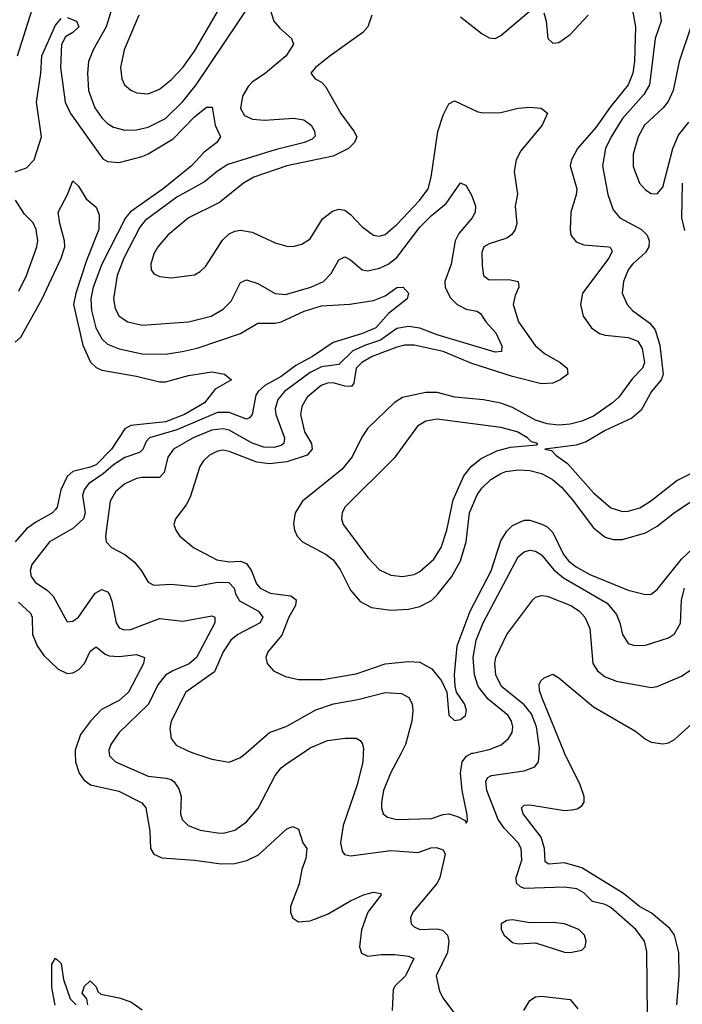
# Model space of a CAD drawing. Header units: inches. Extents: x 1843162 to 1959474, y 907081 to 1016326.
# Tile 533 of 656: x 1913366 to 1915657, y 1009131 to 1012535. Entities that reach past the tile are written whole.
import ezdxf

# ---------------------------------------------------------------- set-up
doc = ezdxf.new("R2010")
doc.units = ezdxf.units.IN
doc.header["$MEASUREMENT"] = 0
doc.layers.add('B9010', color=7, linetype='Continuous')
doc.layers.add('B9011', color=7, linetype='Continuous')

msp = doc.modelspace()

# ---------------------------------------------------------------- linework, layer by layer
at = {"layer": 'B9010', "color": 5}
for points, elevation in [([(1913557.9, 1010000), (1913559.2, 1009970), (1913571.8, 1009930), (1913587.4, 1009907.4), (1913610.4, 1009890.4), (1913708.5, 1009868.5), (1913788.4, 1009828.4), (1913801.8, 1009810), (1913816.4, 1009730), (1913818.5, 1009670), (1913830.1, 1009650.1), (1913857.4, 1009637.4), (1913970, 1009629.6), (1914062.5, 1009617.5), (1914110, 1009618), (1914151.2, 1009628.8), (1914191.7, 1009648.3), (1914290, 1009738), (1914310, 1009746.4), (1914330, 1009736.3), (1914345.7, 1009690), (1914359.1, 1009670), (1914355, 1009635), (1914342.2, 1009597.8), (1914332.5, 1009547.5), (1914303, 1009470), (1914302.3, 1009450), (1914308.9, 1009430), (1914330, 1009416.9), (1914370, 1009419.7), (1914430, 1009443.2), (1914510, 1009489.5), (1914554.7, 1009510), (1914590, 1009519.4), (1914614.6, 1009514.6), (1914616.1, 1009510), (1914570, 1009449.7), (1914548.4, 1009388.4), (1914541.2, 1009330), (1914547.9, 1009307.9), (1914570, 1009298.4), (1914616.2, 1009303.8), (1914663.2, 1009303.2), (1914710, 1009298.1), (1914728.8, 1009290), (1914700.1, 1009230), (1914664.3, 1009195.7), (1914657.4, 1009182.6), (1914654.4, 1009110)], 420), ([(1913675.2, 1010000), (1913676.1, 1009990), (1913697.6, 1009970), (1913810, 1009920.3), (1913872.8, 1009912.8), (1913890, 1009908.3), (1913900.2, 1009900.2), (1913916.7, 1009876.7), (1913924.2, 1009850), (1913922.7, 1009790), (1913928.2, 1009770), (1913949, 1009749), (1913990, 1009733.7), (1914050, 1009723.9), (1914070, 1009723), (1914110, 1009733.5), (1914150, 1009762.2), (1914191, 1009809), (1914250, 1009921.8), (1914270, 1009948.4), (1914290, 1009964.2), (1914343.8, 1010000)], 440), ([(1913967.8, 1010000), (1914030, 1009979), (1914090, 1009968.9), (1914130, 1009984), (1914148.3, 1010000)], 460), ([(1914554.1, 1010000), (1914552.8, 1009970), (1914532.9, 1009890), (1914484.2, 1009750), (1914475.8, 1009690), (1914480.7, 1009660.7), (1914489.4, 1009649.4), (1914510, 1009645), (1914650, 1009662.5), (1914744.4, 1009655.6), (1914787.7, 1009672.3), (1914806, 1009674), (1914830, 1009665.8), (1914837.7, 1009650), (1914819.3, 1009570), (1914809.3, 1009550), (1914725.4, 1009450), (1914717.5, 1009430), (1914719.6, 1009410), (1914730, 1009399), (1914749.6, 1009389.6), (1914810, 1009392.6), (1914827.9, 1009387.9), (1914845.3, 1009370), (1914850.1, 1009350), (1914845.8, 1009310), (1914806.3, 1009230), (1914817.2, 1009177.2), (1914831.4, 1009150), (1914891.3, 1009071.3)], 440), ([(1914684.6, 1010000), (1914648.5, 1009930), (1914624.6, 1009870), (1914616.8, 1009830), (1914616.9, 1009810), (1914623.2, 1009790), (1914637.8, 1009777.8), (1914670.1, 1009770.1), (1914790, 1009773.3), (1914830, 1009787.9), (1914850, 1009789.6), (1914880.4, 1009780.5), (1914906.3, 1009766.3), (1914910, 1009757.3), (1914914.3, 1009765.7), (1914913.3, 1009786.7), (1914896.6, 1009870), (1914890.3, 1009930), (1914896, 1009970), (1914910.9, 1009989.1), (1914930, 1009999.2), (1914933.7, 1010000)], 460), ([(1915536.5, 1009090), (1915534.5, 1009314.5), (1915526.7, 1009350), (1915497, 1009390), (1915410, 1009466.5), (1915390, 1009476.6), (1915346.5, 1009486.5), (1915316.8, 1009516.8), (1915292.1, 1009530), (1915250, 1009536.6), (1915111.8, 1009531.8), (1915097.6, 1009537.6), (1915084.2, 1009550), (1915082.6, 1009570), (1915102.8, 1009630), (1915099.7, 1009670), (1915089.9, 1009690), (1915040.8, 1009740.8), (1915020.7, 1009770), (1914981.5, 1009870), (1914977.4, 1009902.6), (1914984.3, 1009915.7), (1914997.8, 1009922.2), (1915110, 1009938.8), (1915147.8, 1009952.2), (1915160.3, 1009970), (1915162.2, 1010000)], 440), ([(1915638.2, 1009130), (1915646.2, 1009230), (1915645.2, 1009310), (1915630.5, 1009370), (1915613.6, 1009393.6), (1915550, 1009447.2), (1915508.7, 1009470), (1915454.1, 1009514.1), (1915310, 1009603.5), (1915250, 1009620.9), (1915195.8, 1009615.8), (1915183.6, 1009623.6), (1915180.8, 1009670), (1915168.9, 1009708.9), (1915106.6, 1009790), (1915100.8, 1009810), (1915110, 1009819.7), (1915130, 1009820.8), (1915250, 1009801.7), (1915276.8, 1009803.2), (1915293.2, 1009806.8), (1915310, 1009817.4), (1915318, 1009830), (1915318.1, 1009850), (1915304.3, 1009890), (1915250.4, 1010000)], 420), ([(1913488.2, 1009128.2), (1913477.6, 1009190), (1913477.2, 1009270), (1913490, 1009291), (1913510, 1009272), (1913517.3, 1009217.3), (1913540.5, 1009150), (1913561, 1009130)], 380), ([(1913602, 1009130), (1913598, 1009150), (1913582, 1009170), (1913590, 1009194), (1913610, 1009212), (1913630, 1009192), (1913636, 1009176), (1913646.4, 1009166.4), (1913710, 1009154), (1913750, 1009139.6), (1913790, 1009112.9)], 380), ([(1915109.4, 1009110.6), (1915130, 1009144.5), (1915150, 1009157), (1915170, 1009159.8), (1915270, 1009148.5), (1915296.1, 1009116.1)], 440)]:
    msp.add_lwpolyline(points, dxfattribs=dict(at, elevation=elevation))
at = {"layer": 'B9010', "color": 5, "elevation": 460}
msp.add_lwpolyline([(1915070, 1009423.7), (1915050, 1009421.2), (1915031.3, 1009410), (1915031, 1009390), (1915041, 1009370), (1915070, 1009344.9), (1915090, 1009340.5), (1915150, 1009343.8), (1915250, 1009312.2), (1915270, 1009310.4), (1915310, 1009319.1), (1915320.9, 1009330), (1915325.1, 1009350), (1915318.7, 1009370), (1915299.3, 1009390), (1915250, 1009409.6), (1915210, 1009414.7), (1915130, 1009412.8)], close=True, dxfattribs=at)
at = {"layer": 'B9011', "color": 5}
for points, elevation in [([(1913751.7, 1012790), (1913664.6, 1012510), (1913620.3, 1012430), (1913604.6, 1012390), (1913600.9, 1012350), (1913604.1, 1012290), (1913626.3, 1012230), (1913650, 1012195.9), (1913670, 1012175.9), (1913690, 1012162.8), (1913730, 1012152.5), (1913770, 1012154.1), (1913810, 1012163.6), (1913870, 1012193.2), (1913930, 1012252.2), (1913976.5, 1012310), (1914170, 1012597.8)], 460), ([(1913777.5, 1012550), (1913727.9, 1012430), (1913715.2, 1012370), (1913719.1, 1012330), (1913728.9, 1012310), (1913750, 1012291.6), (1913770, 1012282.2), (1913810, 1012278.5), (1913850, 1012295), (1913890, 1012327.2), (1913930, 1012369.4), (1913970, 1012426.3), (1914123.9, 1012690)], 480), ([(1915478.9, 1012598.9), (1915495.9, 1012510), (1915492, 1012390), (1915486.4, 1012350), (1915470.3, 1012309.7), (1915407.3, 1012232.7), (1915357.7, 1012162.3), (1915295.4, 1012090), (1915273.6, 1012050), (1915269.5, 1012030), (1915292.1, 1011950), (1915290.5, 1011929.5), (1915272.1, 1011870), (1915269, 1011810), (1915271.8, 1011790), (1915290, 1011766.4), (1915316.3, 1011756.3), (1915402, 1011750), (1915407.9, 1011747.9), (1915414.8, 1011734.8), (1915403.4, 1011710), (1915312.3, 1011590), (1915305, 1011550), (1915314.8, 1011510), (1915343, 1011470), (1915370.5, 1011450.5), (1915390, 1011444), (1915470, 1011436.5), (1915503.2, 1011423.2), (1915518.5, 1011398.5), (1915526.8, 1011350), (1915519.6, 1011330), (1915485.4, 1011294.6), (1915438, 1011230), (1915416.3, 1011210), (1915350, 1011164.4), (1915310, 1011147.1), (1915270, 1011137.1), (1915230, 1011133.6), (1915190, 1011137.3), (1915150, 1011150.8), (1915070, 1011194.5), (1915030, 1011208.9), (1914970, 1011220.8), (1914870.3, 1011230.3), (1914810, 1011246.4), (1914770, 1011246.5), (1914690, 1011228.3), (1914660.5, 1011210), (1914570, 1011122.6), (1914548.6, 1011091.4), (1914515.8, 1011024.2), (1914480.3, 1010979.7), (1914343.9, 1010870), (1914318.4, 1010830), (1914313.1, 1010793.1), (1914316.8, 1010770), (1914326, 1010750), (1914343.9, 1010730), (1914426.3, 1010686.3), (1914450, 1010668.1), (1914473.8, 1010633.8), (1914510, 1010563.2), (1914543.3, 1010523.3), (1914582.7, 1010502.7), (1914650, 1010493.6), (1914710, 1010496.8), (1914750, 1010505.9), (1914790, 1010526.9), (1914810, 1010546.4), (1914859.9, 1010610), (1914890, 1010664.3), (1914909.9, 1010730), (1914921, 1010830), (1914947.8, 1010892.2), (1914964.3, 1010915.7), (1914995.1, 1010944.9), (1915030, 1010966.7), (1915047.5, 1010972.5), (1915090, 1010978.4), (1915130, 1010977.1), (1915170, 1010966.3), (1915207, 1010947), (1915239.3, 1010919.3), (1915276.4, 1010876.4), (1915350, 1010777.8), (1915390, 1010746.5), (1915418, 1010738), (1915450, 1010737.7), (1915530, 1010761.6), (1915570, 1010784.4), (1915630, 1010831.9), (1915701.9, 1010878.1)], 520), ([(1915576.2, 1012590), (1915584.4, 1012530), (1915563.2, 1012470), (1915544.2, 1012310), (1915523.8, 1012276.2), (1915450, 1012193.6), (1915411.3, 1012130), (1915391.4, 1012090), (1915381.5, 1012030), (1915399.6, 1011930), (1915417.7, 1011877.7), (1915441.3, 1011850), (1915516.6, 1011810), (1915535.3, 1011790), (1915543.1, 1011770), (1915541.6, 1011750), (1915530.1, 1011730), (1915485, 1011690), (1915470.1, 1011670), (1915454, 1011630), (1915449.3, 1011590), (1915466.4, 1011550), (1915485.4, 1011530), (1915545.3, 1011485.3), (1915563.1, 1011463.1), (1915579.9, 1011410), (1915591.1, 1011308.9), (1915584.6, 1011290), (1915550.2, 1011250), (1915514.6, 1011185.4), (1915482.8, 1011157.2), (1915390, 1011114.6), (1915324.6, 1011075.4), (1915290, 1011064.5), (1915182, 1011050), (1915205.4, 1011045.4), (1915219.5, 1011030), (1915260.7, 1011000.7), (1915350, 1010899.8), (1915410, 1010847.2), (1915450, 1010834.4), (1915470, 1010835.5), (1915510, 1010847.3), (1915547.1, 1010870), (1915638.4, 1010941.6), (1915770, 1011007.8)], 540), ([(1913358.9, 1012410), (1913409.6, 1012570)], 460), ([(1914232.7, 1012570), (1914245, 1012530), (1914265.1, 1012505.1), (1914306, 1012470), (1914312.4, 1012450), (1914287.1, 1012410), (1914216.6, 1012350), (1914170, 1012319.2), (1914156.3, 1012303.7), (1914136.6, 1012270), (1914130, 1012227.2), (1914143.9, 1012203.9), (1914170.8, 1012190.8), (1914213.1, 1012186.9), (1914313.9, 1012193.9), (1914348.4, 1012188.4), (1914374, 1012170), (1914385.5, 1012150), (1914387.4, 1012132.6), (1914377.7, 1012122.3), (1914350.4, 1012110), (1914250, 1012085), (1914085.9, 1012034.1), (1914050, 1012011.3), (1914005.3, 1011974.7), (1913910, 1011920.9), (1913799.5, 1011840.5), (1913782.1, 1011817.9), (1913726.4, 1011710), (1913703.4, 1011650), (1913690.6, 1011570), (1913696.8, 1011536.8), (1913710, 1011510.2), (1913740.3, 1011490), (1913790, 1011478.4), (1913950, 1011490.1), (1914028.2, 1011510), (1914070, 1011533.9), (1914097.7, 1011562.3), (1914130, 1011625.8), (1914150, 1011635.2), (1914190, 1011622.6), (1914250, 1011588.9), (1914285.3, 1011585.3), (1914372.4, 1011610), (1914416.1, 1011630), (1914442.7, 1011657.3), (1914470, 1011704.4), (1914490, 1011714.5), (1914510, 1011704.6), (1914550.1, 1011670.1), (1914570, 1011666.2), (1914610, 1011676.2), (1914640.6, 1011690), (1914670, 1011712.6), (1914750, 1011817.1), (1914790, 1011857.5), (1914840.7, 1011899.3), (1914890, 1011970.4), (1914910, 1011962), (1914930, 1011925.5), (1914941.8, 1011890), (1914941.2, 1011870), (1914931.1, 1011850), (1914884.3, 1011795.7), (1914871.5, 1011770), (1914858, 1011690), (1914835.7, 1011630), (1914836.9, 1011610), (1914854.7, 1011574.7), (1914879.3, 1011550), (1914910, 1011534.1), (1914947, 1011527), (1914959.2, 1011519.2), (1914977.5, 1011490), (1915012.3, 1011452.3), (1915033.1, 1011406.9), (1915031.8, 1011388.2), (1915010, 1011385.3), (1914810, 1011445.8), (1914750, 1011468.4), (1914710, 1011474.3), (1914670, 1011466.9), (1914613.5, 1011426.5), (1914561.5, 1011410), (1914517.9, 1011390), (1914470, 1011343.1), (1914410, 1011334.7), (1914370, 1011314.8), (1914281.3, 1011250), (1914258.5, 1011221.5), (1914249.7, 1011190), (1914252.1, 1011170), (1914281.7, 1011090), (1914279.8, 1011070), (1914270, 1011062.8), (1914244.4, 1011055.6), (1914210, 1011057.7), (1914170, 1011070.8), (1914090, 1011115.5), (1914070, 1011120.1), (1914030, 1011116.2), (1913965.5, 1011090), (1913897.9, 1011050), (1913877.9, 1011022.1), (1913866.1, 1010970), (1913850, 1010951.8), (1913790, 1010952.5), (1913770, 1010948.4), (1913729.4, 1010930.6), (1913697.1, 1010902.9), (1913679.2, 1010870), (1913663.2, 1010750), (1913664.7, 1010730), (1913683.1, 1010710), (1913730, 1010686.2), (1913761.4, 1010661.4), (1913786.8, 1010630), (1913810.2, 1010590.2), (1913830, 1010580.7), (1913890, 1010584.1), (1913970, 1010575.8), (1914049.6, 1010590.4), (1914088.9, 1010588.9), (1914107.5, 1010570), (1914112.5, 1010550), (1914126, 1010526), (1914192.4, 1010490), (1914206.8, 1010470), (1914197.7, 1010450), (1914120.9, 1010410), (1914096.1, 1010390), (1914070.1, 1010350), (1914039.2, 1010280.8), (1913941.1, 1010210), (1913889.4, 1010110), (1913884.8, 1010084.8), (1913890.2, 1010050.2), (1913907.6, 1010027.6), (1913950, 1010006), (1913967.8, 1010000)], 460), ([(1914583.6, 1012550), (1914570.2, 1012510), (1914553.1, 1012490), (1914439.2, 1012410), (1914389.2, 1012370), (1914373.1, 1012350), (1914387.7, 1012330), (1914410, 1012318.4), (1914423.3, 1012303.3), (1914476, 1012210), (1914521.6, 1012150), (1914531.6, 1012130), (1914524.2, 1012110), (1914503.3, 1012090), (1914450, 1012062.9), (1914290, 1012029.9), (1914175.5, 1011990), (1914139.7, 1011970), (1914057.4, 1011902.6), (1913950.2, 1011850), (1913878.6, 1011790), (1913844, 1011750), (1913830, 1011725.6), (1913819.2, 1011690), (1913820.9, 1011670), (1913830, 1011656.4), (1913850, 1011647.4), (1913890, 1011642.7), (1913970, 1011652.8), (1913990, 1011664), (1914010, 1011682.7), (1914067, 1011773), (1914090, 1011794.7), (1914110, 1011804.1), (1914130, 1011807), (1914170, 1011799.8), (1914250, 1011763.5), (1914290, 1011752.2), (1914310, 1011751.1), (1914341.4, 1011758.6), (1914370, 1011777.4), (1914413.7, 1011846.3), (1914447.3, 1011872.7), (1914470, 1011880.2), (1914490, 1011875.8), (1914510, 1011861.8), (1914550, 1011819), (1914589.6, 1011789.6), (1914610, 1011786.7), (1914630, 1011792.8), (1914670, 1011827.2), (1914748.4, 1011910), (1914778.3, 1011950), (1914788.7, 1011990), (1914811.6, 1012148.4), (1914830, 1012205.3), (1914850, 1012244.2), (1914870, 1012253.8), (1914950, 1012216.2), (1914970, 1012212.3), (1915030, 1012214.2), (1915090, 1012229.2), (1915130, 1012232.5), (1915169.1, 1012229.1), (1915191.3, 1012211.3), (1915172.4, 1012170), (1915099, 1012081), (1915082.9, 1012050), (1915076.4, 1012010), (1915087.9, 1011932.1), (1915079.3, 1011890), (1915085.2, 1011830), (1915079.8, 1011810), (1915067.7, 1011792.3), (1915050, 1011779.9), (1914990, 1011760.5), (1914971.3, 1011750), (1914963.7, 1011730), (1914965, 1011685), (1914970.1, 1011650.1), (1914990, 1011635.5), (1915056.9, 1011636.9), (1915089.3, 1011629.3), (1915092.3, 1011610), (1915079, 1011581), (1915072.2, 1011550), (1915090.9, 1011490), (1915148.6, 1011408.6), (1915181, 1011381), (1915235.2, 1011350), (1915259.7, 1011330), (1915262, 1011310), (1915235.2, 1011290), (1915210, 1011278.5), (1915170, 1011276.4), (1915070, 1011301.8), (1914930, 1011346.7), (1914830, 1011387.8), (1914730, 1011410.3), (1914696.3, 1011410), (1914670, 1011403.4), (1914585.3, 1011370), (1914549.2, 1011350), (1914529.5, 1011330), (1914521.3, 1011278.7), (1914513.5, 1011266.5), (1914490, 1011267.5), (1914450, 1011279.1), (1914430, 1011278.3), (1914408.2, 1011270), (1914360.1, 1011230), (1914341.9, 1011198.1), (1914337.2, 1011170), (1914350.9, 1011110), (1914375.1, 1011070), (1914377.3, 1011050), (1914360.4, 1011030), (1914290, 1011006.4), (1914230, 1010999.2), (1914185.8, 1011005.8), (1914090, 1011042.7), (1914070, 1011046.4), (1914050, 1011043.9), (1914022.8, 1011030), (1914002, 1011010), (1913989.4, 1010990), (1913955.3, 1010884.7), (1913941.7, 1010858.3), (1913904.4, 1010810), (1913899.5, 1010790), (1913905.7, 1010770), (1913920.3, 1010750), (1913967.2, 1010710), (1914047.4, 1010667.4), (1914090, 1010660.3), (1914130, 1010662.9), (1914150, 1010655.4), (1914167.6, 1010630), (1914184.8, 1010584.8), (1914197.3, 1010570), (1914232.7, 1010552.7), (1914303.3, 1010543.3), (1914322.3, 1010530), (1914319.3, 1010510), (1914296.3, 1010470), (1914272.9, 1010407.1), (1914224.6, 1010350), (1914217.6, 1010330), (1914221.6, 1010310), (1914244, 1010284), (1914284.9, 1010264.9), (1914330, 1010254.2), (1914414.4, 1010254.4), (1914530, 1010273.5), (1914630, 1010308.7), (1914710, 1010315.9), (1914750, 1010314), (1914791.2, 1010291.2), (1914824.6, 1010250), (1914843.5, 1010210), (1914850.3, 1010130.3), (1914870, 1010112.7), (1914890, 1010115.8), (1914907.3, 1010130), (1914911.6, 1010148.4), (1914904.2, 1010170), (1914876.8, 1010210), (1914871.5, 1010231.5), (1914869.8, 1010269.8), (1914878.3, 1010370), (1914923.9, 1010490), (1914996.4, 1010630), (1915030, 1010732.9), (1915050, 1010766.7), (1915070, 1010786.6), (1915110, 1010805.4), (1915130, 1010804.3), (1915171.6, 1010791.6), (1915190, 1010781.6), (1915210, 1010762.7), (1915246.4, 1010686.4), (1915264, 1010664), (1915290, 1010643), (1915337.2, 1010617.2), (1915470, 1010562.4), (1915530, 1010547.8), (1915550, 1010549.4), (1915570, 1010564.7), (1915654.6, 1010670), (1915765.1, 1010774.9)], 480), ([(1914890, 1012544.7), (1914965.7, 1012485.7), (1914990, 1012472.1), (1915010, 1012470.1), (1915030, 1012479.8), (1915150, 1012581.2)], 520), ([(1915178.2, 1012558.2), (1915186.2, 1012530), (1915191.8, 1012470), (1915210, 1012453.7), (1915230, 1012455.7), (1915270, 1012483.4), (1915332.2, 1012550)], 520), ([(1913350, 1012009), (1913390, 1012023.1), (1913415.6, 1012050), (1913441.4, 1012130), (1913424.7, 1012250), (1913439.3, 1012350), (1913442.5, 1012410), (1913490, 1012515.5), (1913510, 1012538.4)], 440), ([(1913530, 1012542.4), (1913562.8, 1012530), (1913570.4, 1012510.4), (1913550.3, 1012490), (1913524.5, 1012475.5), (1913511.1, 1012448.9), (1913507.3, 1012370), (1913523.3, 1012250), (1913542.1, 1012210), (1913654.1, 1012054.1), (1913670, 1012044.3), (1913710, 1012041.2), (1913790, 1012061.8), (1913810, 1012071.4), (1913897.2, 1012122.8), (1913970, 1012199.5), (1914012.5, 1012232.5), (1914032.1, 1012232.1), (1914042.3, 1012170), (1914060.2, 1012130), (1914047.9, 1012110), (1914003.4, 1012076.6), (1913960.4, 1012030), (1913862.2, 1011950), (1913749.1, 1011870.9), (1913732.2, 1011850), (1913650.1, 1011690), (1913620.5, 1011610), (1913611.8, 1011570), (1913614.5, 1011530), (1913629.6, 1011469.6), (1913650, 1011431.5), (1913670, 1011413.2), (1913710, 1011396.5), (1913790, 1011379.7), (1913870, 1011378.3), (1913927.7, 1011387.7), (1913980.1, 1011399.9), (1914130, 1011449.6), (1914190, 1011486.1), (1914250, 1011485.5), (1914270, 1011490.1), (1914350, 1011527.8), (1914410, 1011545.9), (1914508, 1011552), (1914590, 1011564.5), (1914630, 1011580.7), (1914670, 1011608.9), (1914692.4, 1011610), (1914710.3, 1011590), (1914706, 1011570), (1914641.1, 1011518.9), (1914597.4, 1011470), (1914551, 1011450), (1914450, 1011418.5), (1914379, 1011370), (1914320.5, 1011339.5), (1914270, 1011301.2), (1914213.6, 1011270), (1914190.6, 1011250), (1914183.1, 1011236.8), (1914170.1, 1011169.9), (1914160.9, 1011159.1), (1914150, 1011154.5), (1914090, 1011176.8), (1914050, 1011176.9), (1913910, 1011117.3), (1913815, 1011090), (1913803.1, 1011076.9), (1913791.4, 1011048.6), (1913780.7, 1011039.3), (1913730, 1011021.9), (1913690, 1010996.6), (1913655, 1010965), (1913603.6, 1010930), (1913589.2, 1010910), (1913582.8, 1010890), (1913592.4, 1010830), (1913587.2, 1010810), (1913550, 1010776.3), (1913468.7, 1010730), (1913408.6, 1010651.4), (1913402.2, 1010630), (1913405.5, 1010610), (1913419.1, 1010590), (1913462, 1010562), (1913482.4, 1010542.4), (1913530, 1010454), (1913550, 1010455.2), (1913570, 1010469.2), (1913627.1, 1010552.9), (1913650, 1010565.2), (1913670, 1010557.6), (1913675.1, 1010550), (1913684.8, 1010524.8), (1913700.1, 1010450), (1913710, 1010432.2), (1913725.9, 1010425.9), (1913750, 1010427.4), (1913850, 1010465), (1913930, 1010455.8), (1914030, 1010474.5), (1914040.4, 1010470), (1914041.1, 1010450), (1913977.5, 1010330), (1913951.9, 1010308.1), (1913895.5, 1010284.5), (1913870, 1010268.9), (1913844, 1010235.9), (1913811, 1010169), (1913709.3, 1010070), (1913681.5, 1010030), (1913674.2, 1010010), (1913675.2, 1010000)], 440), ([(1915686.8, 1012510), (1915646, 1012390), (1915625.9, 1012290), (1915608.3, 1012251.7), (1915591.4, 1012230), (1915526.6, 1012170), (1915505, 1012130), (1915487.2, 1012070), (1915487.6, 1012027.6), (1915509.4, 1011970), (1915530, 1011946.2), (1915550, 1011934.2), (1915570, 1011932.4), (1915590, 1011955.3), (1915624.1, 1012090), (1915644.3, 1012135.7), (1915680, 1012180)], 560), ([(1913350, 1011420.1), (1913370, 1011437.1), (1913444.2, 1011570), (1913509.9, 1011710.1), (1913522.3, 1011750), (1913521.3, 1011770), (1913504.6, 1011830), (1913499.5, 1011870), (1913531.5, 1011930), (1913550, 1011977.3), (1913570, 1011959.1), (1913595.9, 1011915.9), (1913630, 1011887.3), (1913640.7, 1011860.7), (1913639.3, 1011810), (1913597.6, 1011702.4), (1913559.9, 1011590), (1913551.6, 1011550), (1913584.3, 1011410), (1913610.7, 1011350.7), (1913630, 1011332.3), (1913650, 1011322.9), (1913770, 1011302.8), (1913850, 1011282.8), (1913870, 1011283), (1913950, 1011305.2), (1914030, 1011317.6), (1914074.8, 1011310), (1914098, 1011290), (1914042.5, 1011257.6), (1914005.5, 1011210), (1913935.9, 1011170), (1913870, 1011144.7), (1913750, 1011132.1), (1913730, 1011121), (1913683.9, 1011050), (1913630, 1010996.6), (1913610, 1010987.6), (1913550, 1010973.3), (1913530, 1010955.4), (1913508.2, 1010910), (1913495.4, 1010850), (1913490, 1010841.6), (1913479.3, 1010830), (1913421.8, 1010798.2), (1913390, 1010775), (1913350, 1010729.4)], 420), ([(1915666.1, 1011806.1), (1915655.1, 1011850), (1915658.3, 1011970)], 540), ([(1913363.1, 1011596.9), (1913389.4, 1011650), (1913425, 1011750), (1913428.6, 1011770), (1913422.5, 1011810), (1913412.6, 1011832.6), (1913382.5, 1011862.5), (1913351.4, 1011911.4)], 440), ([(1914933.7, 1010000), (1914990, 1010012), (1915031.3, 1010028.7), (1915056.5, 1010050), (1915068.5, 1010071.5), (1915071.4, 1010090), (1915067.2, 1010110), (1915054.8, 1010130), (1914985.8, 1010185.8), (1914951, 1010230), (1914938.3, 1010270), (1914934.3, 1010330), (1914944.8, 1010390), (1914968.2, 1010450), (1915090, 1010677.8), (1915110, 1010695.3), (1915130, 1010701), (1915150, 1010697.5), (1915170, 1010685.3), (1915213.6, 1010633.6), (1915246.1, 1010606.1), (1915397.9, 1010517.9), (1915430, 1010478.4), (1915441.7, 1010450), (1915450.1, 1010410.1), (1915470, 1010378.8), (1915491.7, 1010371.7), (1915530, 1010373.1), (1915610, 1010397.7), (1915630, 1010412.3), (1915651.3, 1010448.7), (1915654.9, 1010530), (1915665.1, 1010570)], 460), ([(1915162.2, 1010000), (1915163.3, 1010016.7), (1915153.3, 1010090), (1915135.4, 1010135.4), (1915110, 1010166.9), (1915032, 1010230), (1915012.5, 1010270), (1915008.6, 1010310), (1915012.6, 1010330), (1915050, 1010410.2), (1915140.5, 1010530), (1915150, 1010538.3), (1915170, 1010543.9), (1915190, 1010541.8), (1915272.2, 1010510), (1915302, 1010490), (1915320.2, 1010470), (1915337.8, 1010430), (1915348.4, 1010310), (1915363.6, 1010283.6), (1915390, 1010262.8), (1915430, 1010248.9), (1915550, 1010227), (1915570, 1010230.2), (1915654.9, 1010265.1), (1915690, 1010289.4)], 440), ([(1913361.9, 1010521.9), (1913403.3, 1010483.3), (1913409.3, 1010469.3), (1913410.1, 1010410), (1913426, 1010370), (1913450, 1010336.9), (1913499.1, 1010290), (1913530, 1010274.8), (1913550, 1010277.3), (1913570, 1010287.6), (1913590.4, 1010310), (1913610, 1010351.5), (1913630, 1010367.2), (1913661.8, 1010341.8), (1913675.9, 1010335.9), (1913710, 1010333.8), (1913770, 1010340.1), (1913798, 1010330), (1913794.5, 1010310), (1913741.9, 1010210), (1913710, 1010182), (1913649.5, 1010150.5), (1913611.2, 1010110), (1913576.1, 1010063.9), (1913557.5, 1010010), (1913557.9, 1010000)], 420), ([(1915250.4, 1010000), (1915250, 1010000.8), (1915172.6, 1010190), (1915163.5, 1010216.5), (1915162.7, 1010237.3), (1915168.2, 1010250), (1915180, 1010260), (1915210, 1010272.2), (1915230, 1010260.4), (1915350, 1010159.4), (1915495.3, 1010075.3), (1915530, 1010047.6), (1915550, 1010038), (1915590, 1010032), (1915610, 1010035.3), (1915630, 1010046.4), (1915750, 1010154.7)], 420), ([(1914148.3, 1010000), (1914229.4, 1010070.6), (1914290, 1010093.4), (1914390, 1010149.1), (1914451.6, 1010170), (1914535.4, 1010184.6), (1914630, 1010209.5), (1914685.8, 1010205.8), (1914712.1, 1010192.1), (1914723, 1010170), (1914725.8, 1010145.8), (1914722.2, 1010110), (1914700.1, 1010030), (1914684.6, 1010000)], 460), ([(1914343.8, 1010000), (1914370, 1010017.5), (1914430, 1010043.2), (1914491.9, 1010051.9), (1914530, 1010051.2), (1914543.8, 1010043.8), (1914552, 1010032), (1914554.7, 1010014.7), (1914554.1, 1010000)], 440)]:
    msp.add_lwpolyline(points, dxfattribs=dict(at, elevation=elevation))
at = {"layer": 'B9011', "color": 5, "elevation": 540}
msp.add_lwpolyline([(1914810, 1011154.1), (1914770, 1011147.5), (1914742.2, 1011130), (1914660.7, 1011019.3), (1914490.3, 1010850), (1914480.9, 1010830), (1914478.9, 1010810), (1914484.9, 1010790), (1914499.7, 1010770), (1914570, 1010676.1), (1914610, 1010633.6), (1914650, 1010614.9), (1914690, 1010610.2), (1914730, 1010617.6), (1914750, 1010627.5), (1914797.8, 1010670), (1914822.9, 1010710), (1914843.2, 1010770), (1914865.3, 1010874.7), (1914902.4, 1010957.6), (1914928.5, 1010991.5), (1914962.1, 1011017.9), (1915015.7, 1011044.3), (1915063.1, 1011056.9), (1915154.8, 1011065.2), (1915157.2, 1011070), (1915135.7, 1011075.7), (1915122, 1011090), (1915086.3, 1011110), (1915030, 1011124.9)], close=True, dxfattribs=at)

doc.saveas('drawing.dxf')
